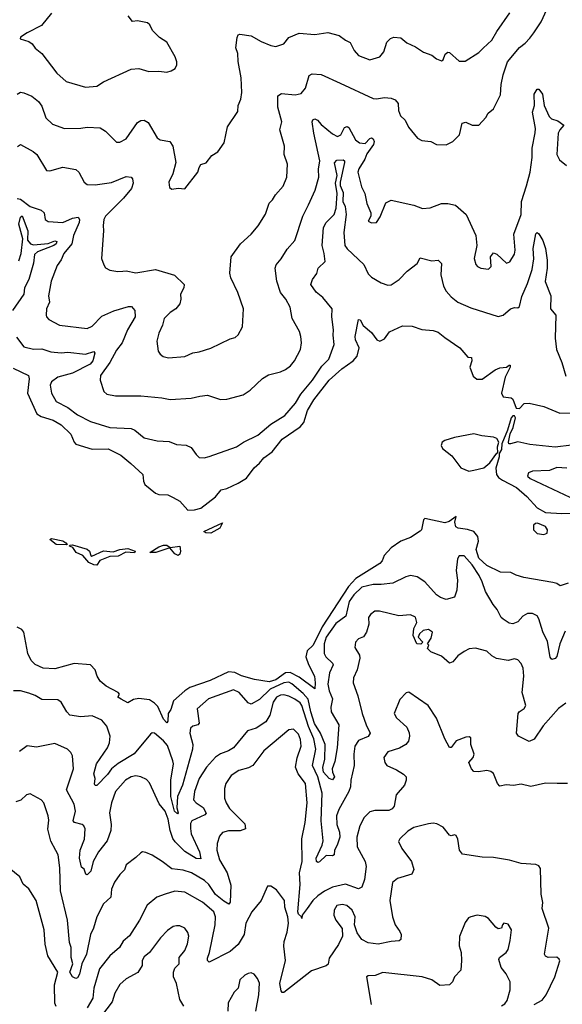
# Model space of a CAD drawing. Extents: x 1246230 to 1426786, y 660032 to 763141.
# Tile 277 of 566: x 1344740 to 1348079, y 671426 to 677484. Entities that reach past the tile are written whole.
import ezdxf

# ---------------------------------------------------------------- set-up
doc = ezdxf.new("R2010")
doc.units = 0

msp = doc.modelspace()

# ---------------------------------------------------------------- linework, layer by layer
at = {"layer": '0CON10XD'}
for points in [[(1344724.7, 677025.3), (1344745, 677036.7), (1344765, 677034.4), (1344815, 677012.2), (1344855, 676981.1), (1344875, 676952.5), (1344900.7, 676880.7), (1344940.7, 676840.7), (1345015, 676814.3), (1345115, 676815.6), (1345155, 676822.7), (1345235, 676818.1), (1345268.2, 676798.2), (1345335, 676730), (1345355, 676730), (1345395, 676750.8), (1345465, 676850.6), (1345485, 676863.5), (1345506.3, 676866.3), (1345531.1, 676851.1), (1345585, 676755.8), (1345605, 676744.4), (1345664.4, 676734.4), (1345682.2, 676705), (1345699.5, 676605), (1345681.1, 676535), (1345658, 676485), (1345661.7, 676451.7), (1345675, 676440), (1345715, 676447.5), (1345756.1, 676443.9), (1345836.7, 676545), (1345843.8, 676575), (1345855, 676592.5), (1345886.4, 676603.6), (1345921.7, 676648.3), (1345958.9, 676671.1), (1345998.8, 676725), (1346019.2, 676825), (1346081.4, 676918.6), (1346083.6, 676956.4), (1346100, 676995), (1346105.8, 677035), (1346103.3, 677125), (1346083.2, 677226.8), (1346081.4, 677275), (1346069.5, 677309.5), (1346078, 677375), (1346085, 677390), (1346095, 677393.8), (1346164.1, 677384.1), (1346225, 677349.4), (1346285, 677324), (1346315, 677318.8), (1346364.2, 677335.8), (1346395.5, 677374.5), (1346459.3, 677400.7), (1346555, 677393.3), (1346635, 677404.4), (1346705, 677385.7), (1346745, 677356.7), (1346774.1, 677344.1), (1346798, 677295), (1346825, 677264), (1346895, 677237.1), (1346955, 677255.8), (1346980, 677285), (1346998, 677345), (1347022.1, 677367.9), (1347043, 677377), (1347085, 677372.7), (1347121.1, 677341.1), (1347175, 677315.8), (1347225, 677283.1), (1347275, 677265.6), (1347305, 677242.9), (1347335, 677231.2), (1347345, 677237.5), (1347358.3, 677271.7), (1347375, 677283.8), (1347385, 677282), (1347445, 677229.2), (1347480.7, 677229.3), (1347565, 677280.8), (1347591.3, 677308.7), (1347645, 677357.1), (1347675, 677411.2), (1347755, 677526.2)], [(1344727.1, 676702.9), (1344745, 676716.2), (1344823.2, 676673.2), (1344844.2, 676655), (1344905, 676555.8), (1344925, 676554.2), (1345005, 676575.6), (1345085, 676562.2), (1345104.4, 676545), (1345135.6, 676485), (1345155, 676469.5), (1345205, 676467.7), (1345305, 676482.7), (1345395, 676518.6), (1345425, 676513.8), (1345434.2, 676504.2), (1345438.1, 676478.1), (1345428.6, 676445), (1345377.8, 676385), (1345267.5, 676275), (1345257.5, 676255), (1345252.6, 676217.4), (1345255.7, 676185), (1345243.8, 676015), (1345256.7, 675975), (1345267, 675957), (1345295, 675943.3), (1345344.2, 675934.2), (1345374.2, 675935.8), (1345395, 675938.1), (1345455, 675925.7), (1345575, 675945.8), (1345692.7, 675912.7), (1345751.4, 675855), (1345750, 675835), (1345729.4, 675795), (1345731.1, 675765), (1345724.3, 675735), (1345701.4, 675705), (1345665, 675683.1), (1345629.2, 675645), (1345619.2, 675605), (1345595.8, 675555), (1345584.2, 675505), (1345592.5, 675445), (1345603.3, 675425), (1345622.3, 675412.3), (1345655, 675402.9), (1345755, 675411.1), (1345805, 675434.4), (1345845, 675439.4), (1345915, 675461.9), (1346035, 675521.2), (1346065, 675528), (1346083.8, 675545), (1346110, 675595), (1346117.5, 675705), (1346082.5, 675805), (1346038.6, 675895), (1346033.1, 675925), (1346042, 676025), (1346097.5, 676105), (1346165, 676164), (1346207.1, 676215), (1346252.4, 676287.6), (1346274.5, 676355.5), (1346296.2, 676375), (1346314.4, 676405.6), (1346360.9, 676459.1), (1346384.2, 676515), (1346387.1, 676595), (1346368.1, 676655), (1346368.9, 676705), (1346340.6, 676805), (1346351.9, 676855), (1346327.7, 676945), (1346328.8, 677015), (1346351.2, 677028.8), (1346435, 677020.5), (1346471.1, 677028.9), (1346497.6, 677062.4), (1346520, 677140), (1346539.1, 677150.9), (1346595, 677146.9), (1346712.2, 677092.2), (1346915, 676997.8), (1346935, 676995.7), (1346985, 677005.7), (1347025, 677000), (1347049.7, 676989.7), (1347068.3, 676968.3), (1347070, 676925), (1347083, 676893), (1347111.2, 676865), (1347131.7, 676821.7), (1347187.5, 676755), (1347215, 676741.2), (1347270, 676735), (1347305, 676716.7), (1347365, 676713.3), (1347405, 676733.3), (1347446.5, 676775), (1347462.9, 676847.1), (1347485, 676854), (1347525, 676834.2), (1347564.3, 676835.7), (1347607.9, 676882.1), (1347622.5, 676907.5), (1347654.4, 676935.6), (1347698.8, 677021.2), (1347703.3, 677085), (1347715.5, 677145), (1347741.9, 677225), (1347815, 677312.9), (1347850.8, 677339.2), (1347879.8, 677370.2), (1347902.9, 677402.9), (1347949.5, 677470.5), (1347984.2, 677545.8)], [(1344935, 677524), (1344873.1, 677446.9), (1344785, 677402.9), (1344745, 677376), (1344742.5, 677365), (1344795, 677349.2), (1344815.7, 677335.7), (1344835, 677308.8), (1344875.5, 677275.5), (1344967.5, 677155), (1345025, 677103.8), (1345145, 677067.5)], [(1345145, 677067.5), (1345215, 677074.3), (1345255, 677101.9), (1345425, 677178.8), (1345473.6, 677183.6), (1345534.1, 677164.1), (1345595, 677166.7), (1345645, 677161.2), (1345671.7, 677168.3), (1345696.4, 677183.6), (1345707.5, 677205), (1345706.7, 677225), (1345696.7, 677255), (1345644.3, 677345), (1345600, 677375), (1345556.8, 677416.8), (1345541.1, 677451.1), (1345526, 677465), (1345465, 677475.5), (1345433, 677473), (1345407.5, 677507.5)], [(1344725, 676384.2), (1344745, 676379.6), (1344805, 676333.8), (1344872, 676312), (1344890.8, 676295), (1344896, 676255), (1344915, 676241.9), (1345005, 676235.6), (1345065, 676262.1), (1345098.6, 676268.6), (1345107.5, 676255), (1345105.6, 676235), (1345070.4, 676155), (1345060.4, 676105), (1345011.1, 676045), (1344994.1, 676005.9), (1344969.4, 675970.6), (1344933.1, 675875), (1344917.8, 675785), (1344923.1, 675745), (1344904.3, 675705), (1344902.5, 675665), (1344904.2, 675655), (1344919.3, 675639.3), (1344985, 675604.4), (1345155, 675584.5), (1345185, 675598.9), (1345245, 675659.2), (1345318.3, 675691.7), (1345410.2, 675719.8), (1345428.4, 675718.4), (1345448.1, 675695), (1345451.1, 675655), (1345402.4, 675575), (1345370.4, 675495), (1345335, 675450.5), (1345295.2, 675374.8), (1345236.8, 675295), (1345234.6, 675265), (1345256.5, 675196.5), (1345275, 675180), (1345328.9, 675168.9), (1345485, 675170.5), (1345615, 675158.1), (1345665, 675147.1), (1345795, 675154.4), (1345847.9, 675167.9), (1345895, 675172.9), (1345975, 675146.2), (1346015, 675149.2), (1346115, 675175.8), (1346158, 675205), (1346233.5, 675276.5), (1346271.3, 675298.7), (1346345, 675317.1), (1346375, 675330.8), (1346406.1, 675353.9), (1346430.6, 675385), (1346468.1, 675455), (1346474.3, 675495), (1346470.6, 675535), (1346461.1, 675565), (1346416.5, 675645), (1346404.4, 675715), (1346376.7, 675765), (1346343.8, 675805), (1346322.5, 675875), (1346312.2, 675955), (1346317.1, 675975), (1346348.3, 676011.7), (1346385, 676072.5), (1346432.9, 676125), (1346482.5, 676275), (1346516.8, 676345), (1346558.8, 676435), (1346580, 676515), (1346578, 676565), (1346586, 676615), (1346549.3, 676785), (1346540.2, 676855), (1346542.6, 676867.4), (1346555, 676873.3), (1346572.7, 676865), (1346595, 676839.3), (1346665, 676781.8), (1346695, 676765.7), (1346715, 676776), (1346738.8, 676821.2), (1346755, 676826.7), (1346765, 676821.2), (1346805.3, 676745.3), (1346830, 676725), (1346865, 676722.8), (1346895, 676752.8), (1346905, 676756.8), (1346915, 676751.2), (1346921.5, 676735), (1346917.5, 676715), (1346875, 676658.9), (1346864.6, 676625), (1346826, 676566), (1346821.2, 676545), (1346842.7, 676455), (1346863.8, 676415), (1346875, 676352.5), (1346900, 676295), (1346900, 676275), (1346883.9, 676243.9), (1346905, 676233.3), (1346935, 676236.7), (1346958.3, 676271.7), (1346992.7, 676357.3), (1347025, 676373.8), (1347165, 676342), (1347217.7, 676322.3), (1347265, 676326.2), (1347335, 676352.9), (1347375, 676352.9), (1347422.4, 676342.4), (1347487.1, 676285), (1347546.7, 676156.7), (1347552.9, 676095), (1347536, 676015), (1347547.3, 675977.3), (1347556.7, 675965), (1347577.5, 675955), (1347625, 675948), (1347640.8, 675965), (1347637.5, 676025), (1347655, 676048.8), (1347675, 676041.9), (1347735, 675985.7), (1347755.5, 675994.5), (1347785, 676041.2), (1347789.1, 676065), (1347780, 676165), (1347826.6, 676285), (1347828.2, 676365), (1347857.6, 676462.4), (1347881.4, 676545), (1347893, 676635), (1347893.5, 676693.5), (1347912.2, 676787.8), (1347913.2, 676815), (1347896.4, 676915), (1347907.1, 676955), (1347905.3, 677025), (1347925, 677056.9), (1347935, 677056.9), (1347956.2, 677025), (1347967.1, 676955), (1347997.1, 676887.1), (1348013.1, 676873.1), (1348051, 676861), (1348089.2, 676835), (1348063.3, 676805), (1348054.3, 676785), (1348045.6, 676655), (1348060.7, 676620.7), (1348105, 676587.5)], [(1344720.4, 675530.4), (1344765, 675470.5), (1344825, 675456.2), (1344875, 675459.7), (1344930.6, 675440.6), (1344995.3, 675434.7), (1345035, 675437.5), (1345145, 675426.2), (1345195, 675442.9), (1345203, 675433), (1345189.2, 675385), (1345172.7, 675365), (1345065, 675309.7), (1344975, 675283.6), (1344935.5, 675255), (1344927.3, 675235), (1344935.6, 675185), (1344965, 675134), (1345035, 675098.5), (1345095, 675053.5), (1345175, 675010.7), (1345295, 674974.5), (1345425, 674969.6), (1345448, 674958), (1345505, 674912.2), (1345585, 674891.9), (1345658.7, 674888.7), (1345705, 674870), (1345765, 674865.8), (1345795, 674852), (1345825, 674808.8), (1345845, 674791.2), (1345875, 674787.5), (1345905.8, 674795.8), (1346074.4, 674855.6), (1346116.7, 674885), (1346205, 674927.1), (1346285, 674994.5), (1346372, 675048), (1346437.1, 675125), (1346469.9, 675180.1), (1346542, 675265), (1346598, 675352), (1346642.5, 675395), (1346673.9, 675485), (1346667.7, 675542.3), (1346671.3, 675575), (1346660.5, 675655), (1346662.2, 675705), (1346605, 675774.3), (1346565, 675807.5), (1346532, 675855), (1346541.2, 675885), (1346567.9, 675922.1), (1346575.7, 675954.3), (1346618.8, 675995), (1346613.5, 676045), (1346601.4, 676095), (1346610, 676205), (1346625, 676235.7), (1346675, 676284.3), (1346688.1, 676325), (1346693.5, 676415), (1346682.1, 676477.9), (1346693.1, 676525), (1346677.4, 676602.6), (1346691.1, 676618.9), (1346730.7, 676620.7), (1346738.9, 676615), (1346739, 676605), (1346710.8, 676485), (1346712.8, 676462.8), (1346730.5, 676420.5), (1346729.1, 676365), (1346743.2, 676335), (1346748.1, 676285), (1346734, 676174), (1346740, 676095), (1346755, 676073.8), (1346858.1, 675978.1), (1346885, 675920), (1346905, 675900), (1346964.6, 675864.6), (1347005, 675850), (1347025, 675853.1), (1347075.4, 675884.6)], [(1344735, 676000.5), (1344748.6, 676045), (1344759.8, 676135), (1344733.7, 676225), (1344745, 676269.4), (1344755, 676277.8), (1344789.1, 676185), (1344788.2, 676128.2), (1344805.6, 676105.6), (1344825, 676099), (1344915, 676105.8), (1344955, 676124), (1344968.3, 676118.3), (1344963.9, 676105), (1344950.4, 676095), (1344848.2, 676055), (1344830.8, 676039.2), (1344824.9, 675985), (1344796.5, 675885), (1344770, 675835), (1344764.6, 675795), (1344695.3, 675695)], [(1347075.4, 675884.6), (1347125, 675935.6), (1347185.4, 675984.6), (1347205, 676018.8), (1347275, 676000.8), (1347315, 676003.8), (1347334.4, 675984.4), (1347331.2, 675915), (1347348, 675845), (1347364.3, 675814.3), (1347395, 675778.9), (1347435, 675745.5), (1347515, 675711.8), (1347685, 675658.6), (1347715, 675665.8), (1347760, 675705), (1347785, 675712.2), (1347805, 675710.6), (1347815, 675718.8), (1347829.7, 675780.3), (1347865, 675861.1), (1347892.5, 675947.5), (1347903.3, 676013.3), (1347900.2, 676075), (1347915, 676166.7), (1347925, 676173.8), (1347935, 676166.2), (1347960, 676125), (1347975.5, 676075.5), (1347985.7, 676005), (1347985.5, 675955), (1347973.5, 675873.5), (1348008.5, 675785), (1348006.2, 675705), (1348038.5, 675665), (1348035.6, 675525), (1348042.5, 675455), (1348076.9, 675375), (1348100.3, 675290.3)], [(1344699.8, 675339.8), (1344793.3, 675295), (1344797.8, 675275), (1344787.3, 675185), (1344845, 675058.2), (1344871.5, 675041.5), (1344945, 675020.5), (1344995, 674991.4), (1345053.8, 674933.8), (1345074, 674884), (1345085, 674873.3), (1345185, 674842.3), (1345285, 674843.1), (1345362.5, 674805), (1345422.9, 674752.9), (1345497.1, 674685), (1345501.2, 674645), (1345510, 674625), (1345575, 674571.1), (1345595, 674562.5), (1345650.3, 674560.3), (1345683.8, 674545), (1345725, 674521.4), (1345775, 674466.9), (1345815, 674468.1), (1345855, 674477.8), (1345945, 674548.8), (1345979.6, 674590.4), (1346015, 674599.2), (1346085, 674631.6), (1346135, 674663.4), (1346182.3, 674727.7), (1346215.3, 674755), (1346241.6, 674788.4), (1346292.5, 674825), (1346355, 674902.9), (1346465, 674978.2), (1346487.5, 675005), (1346511.5, 675078.5), (1346549.4, 675145), (1346644.1, 675265), (1346721.8, 675335), (1346792.7, 675385), (1346817, 675413), (1346829.2, 675465), (1346805.6, 675515), (1346803.5, 675535), (1346825, 675640), (1346835, 675637.5), (1346852.9, 675602.9), (1346905, 675560), (1346937.5, 675515), (1346955, 675505.6), (1346985, 675520), (1347015, 675562.5), (1347095, 675600), (1347155, 675598), (1347215, 675577.1), (1347285, 675572.5), (1347315, 675561.9), (1347355, 675527.5), (1347448, 675465), (1347497, 675407), (1347520, 675405), (1347521.2, 675385), (1347509.4, 675345), (1347530.3, 675290.3), (1347552.7, 675272.7), (1347585, 675272.1), (1347665, 675328.7), (1347695, 675341.1), (1347734.6, 675345.4), (1347752.7, 675357.3), (1347757.7, 675357.7), (1347758, 675345), (1347726.2, 675285), (1347704.4, 675185), (1347715, 675164.3), (1347765, 675156.9), (1347775, 675149.2), (1347795, 675094.1), (1347815, 675092.2), (1347845, 675122.5), (1347874.7, 675125.3), (1347965, 675104.2), (1348063.3, 675063.3), (1348175, 675065.7)], [(1348135, 674865.3), (1348035, 674853), (1347879.6, 674869.6), (1347805, 674886.2), (1347760, 674875), (1347750, 674875), (1347746.7, 674885), (1347758.5, 674935), (1347777.3, 674975), (1347790, 675035), (1347785, 675046), (1347774.4, 675045.6), (1347764.8, 675035), (1347742.1, 674957.9), (1347706.7, 674875), (1347705, 674840), (1347690, 674815), (1347691.2, 674795), (1347669.4, 674725), (1347674.4, 674685), (1347686.6, 674666.6), (1347710.3, 674650.3), (1347797.1, 674605), (1347860, 674550), (1347925, 674481.4), (1347975, 674452.9), (1348075.3, 674445.3), (1348155, 674448.6)], [(1347504, 674706), (1347535, 674712), (1347595, 674726), (1347631.9, 674758.1), (1347675, 674816.7), (1347681.7, 674818.3), (1347680, 674855), (1347687.5, 674885), (1347675, 674907.5), (1347655.9, 674915.9), (1347582.7, 674922.7), (1347535, 674936), (1347415, 674914), (1347355, 674895.4), (1347340.4, 674885), (1347333.9, 674865), (1347342.5, 674845), (1347399.9, 674799.9), (1347455, 674727.5), (1347504, 674706)], [(1348106.2, 674723.8), (1348045, 674728.6), (1348000.2, 674709.8), (1347895.4, 674705.4), (1347871.1, 674695), (1347864.2, 674675), (1347880.3, 674660.3), (1348125, 674546.1)], [(1348115, 674017.5), (1348065, 674000), (1348044.2, 674014.2), (1348020.3, 674020.3), (1347841.7, 674051.7), (1347795, 674065.6), (1347762.8, 674082.8), (1347698.9, 674085), (1347615, 674125.7), (1347565, 674170.8), (1347548, 674225), (1347564, 674276), (1347558.2, 674305), (1347534.8, 674334.8), (1347495, 674348.2), (1347437.5, 674355), (1347423, 674363), (1347416.8, 674393.2), (1347425, 674426.7), (1347383.2, 674396.8), (1347355, 674388.8), (1347232.5, 674415), (1347223.8, 674406.2), (1347212.5, 674345), (1347205, 674337.5), (1347145, 674298.2), (1347085, 674274.6), (1347025, 674234.6), (1346983.2, 674186.8), (1346969.6, 674155), (1346955, 674137.5), (1346807.3, 674045), (1346763.8, 673996.2), (1346601.8, 673748.2), (1346545.5, 673635), (1346508.4, 673601.6), (1346500.5, 673565), (1346516.1, 673516.1), (1346553.1, 673445), (1346558.8, 673405), (1346555, 673367.5), (1346459.6, 673439.6), (1346405, 673468.4), (1346375, 673464.6), (1346315, 673421.5), (1346275, 673410.5), (1346185, 673423.8), (1346105, 673447.5), (1346062.6, 673467.4), (1346025, 673471.6), (1345912.6, 673417.4), (1345785.8, 673375), (1345755.7, 673355), (1345687.1, 673292.9), (1345669.6, 673240.4), (1345652.5, 673215), (1345652, 673168), (1345645, 673158.8), (1345625, 673180.6), (1345589.3, 673259.3), (1345569.9, 673279.9), (1345539.2, 673299.2), (1345472.1, 673307.9), (1345439.1, 673300.9), (1345405, 673281.2), (1345364.4, 673304.4), (1345343.3, 673315), (1345353.3, 673335), (1345346.2, 673345), (1345272.7, 673382.7), (1345234.3, 673415), (1345216.9, 673445), (1345204.6, 673484.6), (1345175.4, 673515.4), (1345075, 673523), (1344955, 673489.3), (1344884.9, 673494.9), (1344835, 673516.2), (1344810.7, 673540.7), (1344789, 673585), (1344765.1, 673715.1), (1344751.8, 673731.8), (1344725, 673746.8)], [(1345915, 674324.5), (1345885.9, 674325.9), (1345873.8, 674335), (1345987.5, 674387.5), (1345972, 674355), (1345915, 674324.5)], [(1347965, 674317.1), (1347985, 674323.8), (1347988.6, 674345), (1347975, 674365.7), (1347925.6, 674385.6), (1347913.3, 674385), (1347900.8, 674375), (1347900.8, 674345), (1347923.6, 674323.6), (1347965, 674317.1)], [(1345025, 674253.3), (1344964.7, 674254.7), (1344926, 674285), (1344935, 674292.5), (1345005, 674277.8), (1345024.4, 674265), (1345032.5, 674255), (1345025, 674253.3)], [(1345215, 674128), (1345195, 674129.1), (1345164.2, 674145), (1345128.3, 674188.3), (1345086.7, 674206.7), (1345067, 674237), (1345046.7, 674245), (1345048.3, 674251.7), (1345065, 674252.9), (1345155, 674227.3), (1345168.8, 674215), (1345176.4, 674186.4), (1345183.8, 674183.8), (1345255, 674215.4), (1345315, 674209.6), (1345356.7, 674225), (1345405, 674231.2), (1345450.8, 674215), (1345445.8, 674204.2), (1345392.2, 674207.8), (1345345, 674183.1), (1345295, 674181.5), (1345232.9, 674157.1), (1345215, 674128)], [(1345715, 674188), (1345695, 674197.5), (1345663.9, 674233.9), (1345576.7, 674205), (1345540, 674205), (1345595, 674241.2), (1345625, 674251.8), (1345645, 674250.5), (1345665, 674236.7), (1345725.6, 674245.6), (1345729.4, 674215), (1345724.2, 674195.8), (1345715, 674188)], [(1348097.3, 673722.7), (1348064.1, 673645), (1348045, 673566), (1348035, 673554.2), (1348015, 673546.7), (1348005, 673562.5), (1347987.9, 673657.9), (1347958, 673718), (1347935, 673798.8), (1347925, 673815.8), (1347895, 673831.4), (1347865, 673830), (1347836.2, 673815), (1347805, 673778.9), (1347775, 673767.5), (1347751.4, 673771.4), (1347714.3, 673795), (1347703.1, 673805), (1347678.6, 673855), (1347653.1, 673885), (1347605.6, 673965.6), (1347586.5, 674025), (1347566.2, 674065), (1347525, 674129.6), (1347475, 674184.5), (1347445, 674184.4), (1347433.7, 674166.3), (1347425.6, 674095), (1347432.9, 674035), (1347429.1, 673975), (1347415, 673931.2), (1347365, 673917.5), (1347328.7, 673928.7), (1347305, 673946.2), (1347232.9, 674025), (1347185, 674055.5), (1347145, 674063.5), (1347115, 674056.7), (1347035, 674017.9), (1346965, 674008.2), (1346915, 674008.9), (1346845, 673992.2), (1346795, 673945.8), (1346766.7, 673905), (1346746.1, 673813.9), (1346685, 673770), (1346625.3, 673685), (1346614.3, 673645), (1346613.3, 673585), (1346623.8, 673565), (1346664.5, 673525), (1346667.9, 673515), (1346646.4, 673465), (1346636.8, 673395), (1346643.7, 673355), (1346664.7, 673305), (1346654.7, 673255), (1346656.3, 673226.3), (1346702.9, 673145), (1346693.5, 673005), (1346679.2, 672920.8), (1346663.1, 672875), (1346664.4, 672854.4), (1346676.9, 672825), (1346665, 672808), (1346645, 672814.6), (1346609.6, 672855), (1346606.1, 672883.9), (1346617.5, 672935), (1346618.8, 673025), (1346591.5, 673095), (1346554.6, 673154.6), (1346531.6, 673225), (1346514.6, 673304.6), (1346485, 673339.3), (1346415, 673397.3), (1346395, 673407.4), (1346365, 673404.3), (1346281.6, 673365), (1346215, 673300.8), (1346165, 673271.9), (1346145, 673281.1), (1346090, 673345), (1346055, 673360.5), (1345900.8, 673305), (1345832.5, 673245), (1345843.6, 673156.4), (1345835, 673145.7), (1345805, 673138.5), (1345791.2, 673125), (1345787.6, 673095), (1345796.6, 673055), (1345805.9, 673025), (1345803, 672995), (1345741.1, 672775), (1345710.4, 672705), (1345706.6, 672635), (1345715.4, 672605), (1345711.7, 672598.3), (1345692.2, 672615), (1345670.2, 672705), (1345669.7, 672805), (1345685.2, 672905), (1345682.5, 672925), (1345648.5, 673018.5), (1345625, 673047.4), (1345570, 673095), (1345555, 673095.7), (1345545, 673088.6), (1345445, 672967.5), (1345345, 672908), (1345304.7, 672875), (1345279.8, 672840.2), (1345215, 672772), (1345205, 672772.5), (1345200.7, 672780.7), (1345204.3, 672815), (1345195.6, 672845), (1345211.8, 672905), (1345280.8, 673005), (1345293.3, 673035), (1345295.9, 673075.9), (1345275, 673136.7), (1345245, 673174.5), (1345185, 673201.1), (1345115, 673194.7), (1345048.6, 673205), (1345029.2, 673225), (1344994.3, 673284.3), (1344975, 673299.6), (1344875, 673301.2), (1344835.6, 673325.6), (1344795, 673341.2), (1344745, 673354.3), (1344702.5, 673355)], [(1348100.6, 673279.4), (1348055, 673245.6), (1347960.4, 673139.6), (1347905, 673058.1), (1347875, 673042.9), (1347808.8, 673075), (1347796, 673095), (1347807.9, 673215), (1347814.3, 673225.7), (1347845, 673246.5), (1347854, 673265), (1347831.8, 673345), (1347842.2, 673445), (1347837.5, 673495), (1347825, 673523.8), (1347805.5, 673545.5), (1347785, 673550.8), (1347745, 673540.8), (1347674.6, 673554.6), (1347645, 673569.2), (1347615, 673598), (1347545, 673617.5), (1347505, 673612.5), (1347475, 673597.5), (1347435, 673571.1), (1347405, 673533.5), (1347385, 673525.8), (1347335, 673568.6), (1347270, 673595), (1347250, 673615), (1347257.5, 673635), (1347250, 673645), (1347271.7, 673678.3), (1347280, 673715), (1347255, 673732.5), (1347223.3, 673726.7), (1347200, 673705), (1347192.5, 673685), (1347220, 673655), (1347208.3, 673641.7), (1347183.8, 673645), (1347160.8, 673695), (1347165, 673737.5), (1347184, 673775), (1347175, 673808), (1347145, 673822), (1347072.9, 673817.1), (1346954.2, 673845.8), (1346925, 673844.3), (1346899.2, 673825), (1346887.1, 673805), (1346889.2, 673765), (1346874.2, 673715), (1346855, 673686.2), (1346825, 673674.2), (1346805.7, 673655), (1346802.2, 673622.2), (1346831.2, 673575), (1346833.8, 673555), (1346815.6, 673485), (1346794, 673435), (1346792, 673405), (1346820, 673325), (1346846.2, 673215), (1346871.3, 673145), (1346896.8, 673095), (1346885, 673073.8), (1346825, 673049.4), (1346802.2, 673015), (1346795.4, 672964.6), (1346798.6, 672895), (1346777.3, 672805), (1346774.7, 672765.3), (1346765.4, 672735), (1346704.4, 672625.6), (1346690, 672585), (1346691.9, 672531.9), (1346707.7, 672485), (1346709.4, 672455), (1346694, 672406), (1346677.1, 672375), (1346674.7, 672345.3), (1346665, 672339.7), (1346625, 672341.2), (1346585, 672303.1), (1346575, 672298.9), (1346566.5, 672305), (1346564.8, 672325.2), (1346600.7, 672405), (1346607.1, 672432.9), (1346595.6, 672554.4), (1346601.2, 672725), (1346575, 672826.5), (1346542.2, 672895), (1346561.6, 672995), (1346550.7, 673059.3), (1346517.7, 673135), (1346476.2, 673265), (1346465, 673280.5), (1346433.4, 673303.4), (1346395, 673322.9), (1346365, 673330.3), (1346345, 673328.4), (1346319.2, 673315), (1346299.3, 673285), (1346278.1, 673205), (1346253.9, 673165), (1346195, 673124.6), (1346142.1, 673107.9), (1346055.7, 673005), (1346024.7, 672985.3), (1345975, 672967.8), (1345945, 672947.5), (1345888.5, 672885), (1345844.3, 672815.7), (1345814.6, 672735), (1345810, 672685), (1345825.3, 672665.3), (1345867.7, 672637.7), (1345886.7, 672603.3), (1345878.7, 672591.3), (1345798.1, 672555), (1345791.7, 672538.3), (1345791.7, 672508.3), (1345795.3, 672475), (1345846.8, 672365), (1345855, 672320.8), (1345825, 672323.9), (1345756.7, 672366.7), (1345695.9, 672425), (1345682.8, 672447.2), (1345664.8, 672494.8), (1345653.7, 672565), (1345635, 672614.5), (1345598.7, 672658.7), (1345538.1, 672788.1), (1345519.3, 672809.3), (1345485, 672826.4), (1345455, 672831.8), (1345425, 672826.4), (1345390.6, 672805), (1345328.9, 672735), (1345304.3, 672665), (1345292.5, 672605), (1345302.4, 672532.4), (1345300.3, 672495), (1345277.9, 672432.1), (1345224.5, 672365), (1345192.8, 672305), (1345177.8, 672245), (1345153.9, 672223.9), (1345146.7, 672226.7), (1345136.8, 672256.8), (1345119.5, 672269.5), (1345107.7, 672325), (1345112, 672375), (1345138, 672442), (1345142.9, 672505), (1345135.3, 672525), (1345125, 672533.3), (1345077.5, 672545), (1345068.8, 672555), (1345082.5, 672615), (1345075, 672658), (1345027.3, 672745), (1345070.8, 672875), (1345064.3, 672955), (1345054.2, 672975), (1345034, 672995), (1344955, 673030.6), (1344842.7, 673007.3), (1344785, 673016.9), (1344737.8, 672982.2)], [(1348110, 672785), (1348046.2, 672783.8), (1347975, 672787.2), (1347885, 672766.4), (1347825, 672780), (1347777.7, 672772.3), (1347733.7, 672776.3), (1347695, 672768.6), (1347680.5, 672785), (1347655, 672846.2), (1347638.3, 672858.3), (1347615, 672865.7), (1347563.8, 672856.2), (1347535, 672859.5), (1347520, 672875), (1347503.5, 672915), (1347530.6, 672945), (1347535.6, 672965), (1347516, 673025), (1347516.2, 673066.2), (1347505, 673072.5), (1347485, 673070), (1347425, 673046.7), (1347395, 673006.7), (1347385, 673006.2), (1347355, 673060), (1347305, 673186), (1347254.3, 673264.3), (1347135, 673346.2), (1347117, 673343), (1347079.3, 673300.7), (1347044, 673215), (1347058.8, 673188.8), (1347122.2, 673132.2), (1347136.7, 673096.7), (1347138.6, 673075), (1347131.4, 673045), (1347116, 673025), (1347077.3, 673002.7), (1347005, 672978.9), (1346980, 672945), (1346986.7, 672915), (1346998.6, 672895), (1347058.6, 672868.6), (1347101.7, 672841.7), (1347117.1, 672825), (1347118.1, 672805), (1347106.7, 672775), (1347055.4, 672715), (1347043.5, 672645), (1347031.1, 672628.9), (1347011.4, 672618.6), (1346925, 672619.5), (1346895, 672610), (1346858.9, 672575), (1346832.5, 672525), (1346814.7, 672455.3), (1346816.2, 672395), (1346866.4, 672305), (1346871.8, 672275), (1346861.5, 672195), (1346845, 672146.7), (1346825, 672137.5), (1346745, 672166.4), (1346663.8, 672146.2), (1346615, 672122.2), (1346575, 672093.5), (1346543.7, 672065), (1346508.2, 672015), (1346478.8, 671975), (1346475, 671953.3), (1346473.3, 671965), (1346455, 671980), (1346452.2, 671995), (1346466, 672164), (1346462, 672235), (1346478.4, 672305), (1346476.4, 672445), (1346495.9, 672545), (1346507.8, 672665), (1346497.8, 672785), (1346453.1, 672845), (1346436.8, 672885), (1346447.8, 672942.2), (1346472, 673015), (1346468, 673055), (1346455, 673087.5), (1346425, 673119.2), (1346395, 673114.2), (1346242.5, 672985), (1346174.7, 672895.3), (1346148.7, 672881.3), (1346088.8, 672865), (1346041.8, 672835), (1346009.1, 672785), (1346000.4, 672755), (1346000.5, 672695), (1346009.4, 672665), (1346030.7, 672630.7), (1346125, 672535.7), (1346128.6, 672505), (1346096.1, 672493.9), (1346025, 672493.6), (1345987.6, 672482.4), (1345968.7, 672461.3), (1345954.5, 672415.5), (1345953.8, 672375), (1345968.8, 672315), (1346017, 672235), (1346038.8, 672158.8), (1346035.3, 672055), (1346026.5, 672043.5), (1345995, 672060.5), (1345945, 672101.1), (1345903, 672163), (1345877.4, 672187.4), (1345797.5, 672235), (1345745, 672251.8), (1345675, 672259.5), (1345616, 672305), (1345554.2, 672344.2), (1345515, 672361.2), (1345495, 672363.8), (1345485, 672358.8), (1345455, 672328.8)], [(1345455, 672328.8), (1345395.7, 672284.3), (1345385, 672254), (1345355.4, 672224.6), (1345322.8, 672177.2), (1345305.6, 672135), (1345300, 672085), (1345256.2, 672043.8), (1345213.5, 671965), (1345193.8, 671895), (1345174.8, 671855), (1345151, 671735), (1345122.9, 671675), (1345108.1, 671611.9), (1345095, 671589.5), (1345085, 671584.5), (1345064.8, 671594.8), (1345049, 671625), (1345066.7, 671675), (1345055.5, 671715), (1345056.7, 671775), (1345046.7, 671806.7), (1345032.9, 671945), (1344990, 672125), (1344987.1, 672265), (1344976.5, 672345), (1344962.4, 672372.4), (1344930.8, 672430.8), (1344913.4, 672503.4), (1344918.5, 672558.5), (1344915, 672586.2), (1344888.6, 672665), (1344871.2, 672685), (1344805, 672722), (1344781.2, 672715), (1344747.4, 672682.6), (1344715, 672671.1)], [(1347906.5, 671425), (1347955, 671452.5), (1347980, 671485), (1348032.5, 671595), (1348063.6, 671693.6), (1348060, 671705), (1348045.8, 671715.8), (1347992.5, 671715), (1347975, 671722), (1347969.2, 671735), (1347995.4, 671895), (1347955.3, 672015), (1347958.2, 672051.8), (1347948.5, 672105), (1347945, 672262), (1347935, 672278.2), (1347915, 672286.5), (1347825, 672292.9), (1347753.7, 672313.7), (1347655, 672330), (1347585, 672331.7), (1347465, 672350), (1347446.9, 672375), (1347435, 672443.3), (1347425, 672464), (1347415, 672470), (1347395, 672462.5), (1347385, 672466.2), (1347345, 672516), (1347307.4, 672537.4), (1347285, 672541.4), (1347255, 672537.1), (1347165, 672514.6), (1347127.6, 672492.4), (1347080, 672445), (1347071.7, 672428.3), (1347091.4, 672385), (1347151.4, 672305), (1347164.3, 672255), (1347152.2, 672227.8), (1347065, 672200), (1347034.4, 672175), (1347016.9, 672065), (1347033.8, 671965), (1347050, 671915), (1347080, 671875), (1347087.5, 671855), (1347086, 671825), (1347075, 671816.7), (1347025, 671813.1), (1346945, 671796.2), (1346885, 671805.3), (1346845.9, 671825.9), (1346815.4, 671865.4), (1346799.1, 671915), (1346804.5, 671965), (1346785, 672005.8), (1346753.3, 672035), (1346725, 672040.9), (1346692, 672035), (1346674.2, 672005), (1346673.1, 671975), (1346685, 671944), (1346725, 671893.3), (1346725.7, 671845), (1346701.4, 671795), (1346645, 671710), (1346637.6, 671672.4), (1346625, 671662.5), (1346535, 671632.9), (1346365, 671499.4), (1346355, 671498.8), (1346349.2, 671509.2), (1346340.9, 671555), (1346374.7, 671695), (1346364.7, 671785), (1346366.4, 671813.6), (1346385, 671871.2), (1346393, 671925), (1346389.2, 671965), (1346371.2, 672025), (1346368.9, 672065), (1346319.7, 672129.7), (1346285, 672153.3), (1346265, 672152.5), (1346226, 672065), (1346168.1, 671995), (1346131.9, 671925), (1346120, 671855), (1346084.5, 671795), (1346035, 671751.5), (1345905, 671686.7), (1345896.1, 671696.1), (1345895, 671710), (1345908.5, 671745), (1345942.8, 671915), (1345944, 671965), (1345934.6, 671995), (1345865, 672055.4), (1345755, 672116.9), (1345695, 672123.1), (1345635, 672103.9), (1345584, 672085), (1345523.6, 672036.4), (1345477.5, 671945), (1345415, 671846.7), (1345376.7, 671815), (1345353.8, 671775), (1345295, 671724.4), (1345230.6, 671645), (1345195.5, 671525), (1345190.4, 671465), (1345154.3, 671405)], [(1344965, 671412), (1344955.8, 671434.2), (1344954, 671546), (1344974.2, 671625), (1344913.7, 671723.7), (1344896.4, 671796.4), (1344891.1, 671885), (1344840, 672065), (1344795.8, 672135.8), (1344760.8, 672165), (1344740.5, 672210.5), (1344675, 672263.3)], [(1347705, 671416.2), (1347725, 671428.9), (1347739.3, 671450.7), (1347758.8, 671515), (1347758.1, 671565), (1347733.6, 671613.6), (1347702.8, 671652.8), (1347688.3, 671701.7), (1347693.3, 671715), (1347734.2, 671745.8), (1347745, 671763.3), (1347758.3, 671818.3), (1347767.1, 671885), (1347745, 671919.4), (1347720, 671925), (1347710, 671915), (1347704.2, 671895.8), (1347685, 671890), (1347670, 671900), (1347625, 671953.8), (1347605, 671966), (1347555, 671974), (1347515, 671964), (1347501.9, 671958.1), (1347480.3, 671929.7), (1347447, 671843), (1347443.6, 671786.4), (1347455.8, 671745.8), (1347458.6, 671695), (1347453.4, 671636.6), (1347416, 671595), (1347404, 671565), (1347385, 671546.2), (1347325, 671542.5), (1347275, 671577.5), (1347215.5, 671595.5), (1346975, 671623.1), (1346927.2, 671602.8), (1346885, 671602.5), (1346874.2, 671595), (1346902, 671425)], [(1345750.6, 671415), (1345725.5, 671455), (1345704.4, 671555), (1345685.6, 671595), (1345685.5, 671624.5), (1345695, 671648.8), (1345720, 671675), (1345721.4, 671715), (1345755, 671758), (1345771.5, 671798.5), (1345781.1, 671845), (1345775, 671868.8), (1345755.4, 671895.4), (1345725, 671908.6), (1345705, 671909.4), (1345685, 671904.3), (1345650.2, 671879.8), (1345605.3, 671834.7), (1345538.8, 671745), (1345505, 671718), (1345493.3, 671695), (1345494.2, 671665), (1345467.6, 671622.4), (1345395, 671582.9), (1345355, 671547.5), (1345325, 671494.3), (1345308.7, 671441.3), (1345242.2, 671355)], [(1346192.2, 671385), (1346211.1, 671485), (1346215.6, 671555.6), (1346203.8, 671585), (1346181.7, 671611.7), (1346165, 671620), (1346145, 671616.2), (1346124.4, 671605.6), (1346095, 671576.2), (1346084.3, 671525), (1346059.3, 671500.7), (1346022.2, 671435), (1346020, 671385)]]:
    msp.add_lwpolyline(points, dxfattribs=at)

doc.saveas('drawing.dxf')
